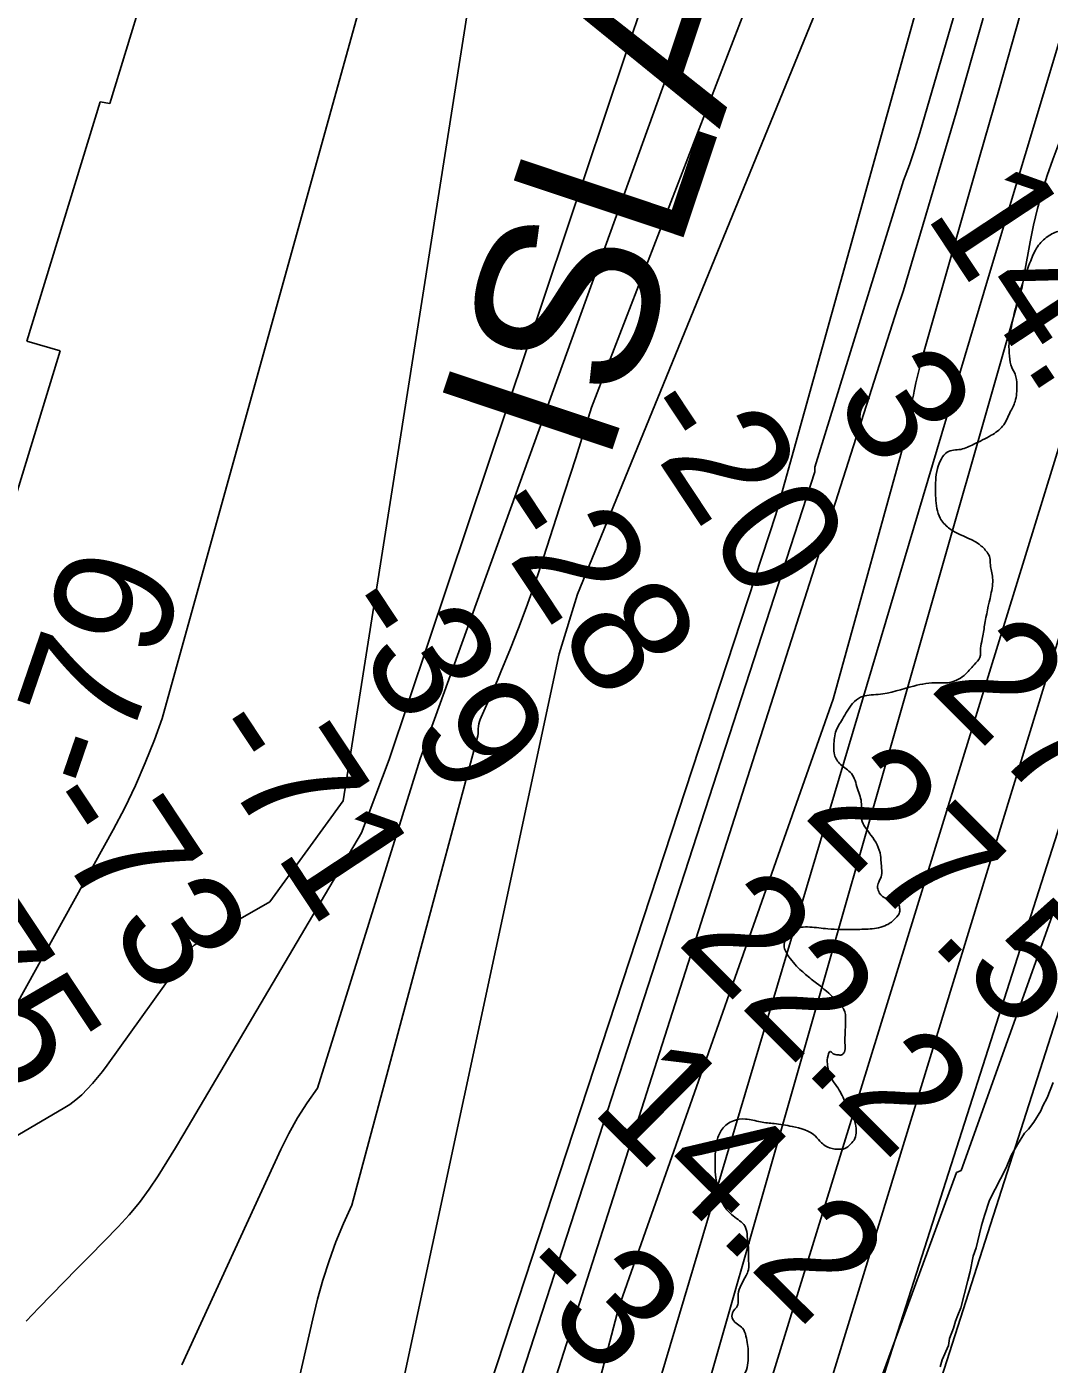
# Model space of a CAD drawing. Extents: x 3271442 to 3309282, y 752266 to 777610.
# Drawn here: x 3293198 to 3293769, y 768938 to 769686 of the extents above; entities that cross this region are included whole.
import ezdxf

# ---------------------------------------------------------------- set-up
doc = ezdxf.new("R2010")
doc.units = 0
for name, color, linetype in [('V-RIVR-EDGE', 7, 'Continuous'), ('V-RIVR-RANG', 7, 'Continuous'), ('V-RRAP-RVMT', 7, 'Continuous'), ('V-RRAP-RVMT-IDEN', 7, 'Continuous'), ('V-SITE-VEGE', 7, 'Continuous'), ('V-TOPO-DPTH', 7, 'Continuous'), ('V-TOPO-MAJR', 7, 'Continuous'), ('V-TOPO-MINR', 7, 'Continuous'), ('V-TOPO-WATR', 7, 'Continuous')]:
    doc.layers.add(name, color=color, linetype=linetype)

msp = doc.modelspace()

# ---------------------------------------------------------------- linework, layer by layer
at = {"layer": 'V-RIVR-EDGE'}
msp.add_spline([(3293265.89, 767851.21), (3293271.32, 767860.47), (3293272.91, 767864.57), (3293271.65, 767867.42), (3293271.66, 767869), (3293274.19, 767871.52), (3293279.26, 767876.87), (3293281.48, 767883.19), (3293283.4, 767892.34), (3293284.06, 767903.39), (3293284.39, 767909.39), (3293286.92, 767911.6), (3293290.73, 767916.01), (3293290.74, 767920.43), (3293291.71, 767931.49), (3293293.95, 767941.9), (3293295.26, 767960.22), (3293296.87, 767973.48), (3293297.2, 767978.22), (3293297.52, 767981.37), (3293297.54, 767988.64), (3293297.56, 767996.85), (3293296.95, 768004.75), (3293300.46, 768019.9), (3293302.67, 768020.53), (3293303.94, 768023.37), (3293305.55, 768035.05), (3293305.56, 768039.47), (3293305.88, 768042.31), (3293307.79, 768047.05), (3293309.69, 768050.83), (3293309.7, 768053.36), (3293310.34, 768058.41), (3293309.73, 768065.68), (3293310.68, 768066.31), (3293311.95, 768067.88), (3293314.81, 768076.09), (3293316.09, 768081.14), (3293316.41, 768086.19), (3293315.48, 768090.3), (3293315.49, 768094.72), (3293317.4, 768102.93), (3293323.76, 768119.02), (3293323.77, 768124.39), (3293324.11, 768131.97), (3293325.7, 768137.65), (3293327.61, 768144.59), (3293330.47, 768148.38), (3293332.05, 768150.27), (3293333.64, 768153.74), (3293334.92, 768161.95), (3293337.15, 768170.15), (3293339.07, 768178.04), (3293341.29, 768182.15), (3293344.14, 768187.19), (3293344.15, 768189.09), (3293344.16, 768193.19), (3293344.49, 768198.25), (3293346.4, 768205.19), (3293349.58, 768213.39), (3293355.61, 768226.64), (3293363.86, 768242.42), (3293369.57, 768251.25), (3293371.48, 768258.51), (3293372.78, 768273.03), (3293376.3, 768291.66), (3293378.88, 768313.44), (3293382.71, 768329.86), (3293389.73, 768356.69), (3293406.62, 768418.87), (3293422.87, 768476.63), (3293435.3, 768519.24), (3293444.21, 768549.22), (3293449, 768568.16), (3293453.16, 768591.52), (3293458.61, 768624.99), (3293462.15, 768648.35), (3293468.53, 768675.5), (3293475.54, 768698.86), (3293483.16, 768717.79), (3293492.05, 768733.87), (3293498.4, 768749.65), (3293508.54, 768761.63), (3293518.36, 768772.34), (3293531.97, 768786.52), (3293543.06, 768798.18), (3293553.82, 768807.95), (3293558.26, 768815.83), (3293560.17, 768820.88), (3293560.18, 768826.56), (3293559.28, 768845.52), (3293555.24, 768870.16), (3293553.36, 768876.17), (3293551.81, 768887.23), (3293550.57, 768899.55), (3293550.9, 768902.39), (3293553.43, 768904.28), (3293558.17, 768905.85), (3293569.54, 768905.82), (3293574.91, 768907.7), (3293581.87, 768911.16), (3293585.99, 768915.89), (3293587.89, 768919.35), (3293594.54, 768926.6), (3293600.25, 768934.8), (3293601.21, 768940.17), (3293600.92, 768949.01), (3293599.98, 768953.75), (3293598.1, 768958.18), (3293595.26, 768960.4), (3293592.74, 768962.93), (3293592.43, 768966.72), (3293595.28, 768970.82), (3293595.61, 768973.35), (3293595.62, 768977.14), (3293600.06, 768987.55), (3293601.33, 768990.7), (3293601.35, 768997.65), (3293601.36, 769003.02), (3293600.75, 769009.66), (3293599.81, 769014.4), (3293593.83, 769020.1), (3293587.21, 769027.38), (3293585.01, 769033.07), (3293583.14, 769042.23), (3293582.86, 769055.5), (3293583.83, 769063.08), (3293586.68, 769069.39), (3293593.01, 769074.11), (3293599.65, 769075.04), (3293608.17, 769073.44), (3293615.75, 769072.47), (3293625.85, 769070.87), (3293638.79, 769065.47), (3293642.25, 769061.67), (3293648.25, 769058.49), (3293651.09, 769058.17), (3293655.2, 769058.48), (3293658.36, 769061), (3293660.9, 769064.15), (3293661.54, 769068.25), (3293660.6, 769074.26), (3293656.52, 769082.16), (3293652.75, 769090.07), (3293647.4, 769098.61), (3293646.14, 769102.09), (3293645.52, 769105.88), (3293645.85, 769110.62), (3293647.12, 769112.82), (3293648.69, 769111.56), (3293651.22, 769110.92), (3293653.43, 769110.91), (3293655.01, 769112.49), (3293655.34, 769116.28), (3293655.35, 769121.96), (3293655.69, 769130.49), (3293654.76, 769136.18), (3293652.24, 769139.03), (3293647.51, 769144.09), (3293636.48, 769153.28), (3293630.18, 769158.66), (3293623.25, 769166.89), (3293621.36, 769171.32), (3293622.96, 769177.32), (3293626.44, 769180.78), (3293635.6, 769182.34), (3293645.71, 769181.37), (3293660.24, 769181.01), (3293669.4, 769181.31), (3293678.56, 769183.49), (3293683.62, 769187.27), (3293685.84, 769190.74), (3293685.85, 769192.95), (3293684.59, 769196.11), (3293678.91, 769198.02), (3293674.5, 769201.51), (3293673.56, 769204.35), (3293674.2, 769207.51), (3293675.79, 769211.3), (3293675.8, 769215.09), (3293675.49, 769218.56), (3293675.18, 769222.35), (3293669.84, 769233.74), (3293665.44, 769240.06), (3293664.19, 769245.44), (3293664.52, 769251.12), (3293662.33, 769259.65), (3293658.87, 769268.19), (3293652.88, 769273.26), (3293649.42, 769278.64), (3293649.12, 769282.74), (3293650.09, 769291.27), (3293653.89, 769298.52), (3293659.6, 769307.35), (3293664.03, 769310.82), (3293673.83, 769312.37), (3293693.74, 769317.06), (3293707.32, 769318.92), (3293712.69, 769318.91), (3293721.86, 769322.99), (3293727.56, 769328.98), (3293730.73, 769333.08), (3293731.06, 769338.13), (3293732.02, 769343.18), (3293733.3, 769351.07), (3293736.82, 769368.12), (3293737.79, 769377.59), (3293736.54, 769384.86), (3293736.24, 769388.65), (3293734.67, 769391.82), (3293730.26, 769396.25), (3293713.22, 769405.45), (3293708.5, 769410.83), (3293706, 769422.21), (3293706.02, 769432), (3293706.99, 769438.63), (3293709.21, 769443.99), (3293712.38, 769447.78), (3293719.96, 769449.34), (3293727.23, 769452.16), (3293737.04, 769457.19), (3293743.37, 769462.23), (3293747.49, 769469.8), (3293750.35, 769476.11), (3293751.32, 769485.27), (3293750.39, 769491.27), (3293748.5, 769495.06), (3293747.26, 769501.38), (3293746.96, 769508.65), (3293748.56, 769519.38), (3293754.62, 769542.43), (3293759.07, 769554.73), (3293762.88, 769562.62), (3293768.58, 769568.29), (3293775.22, 769571.43), (3293781.23, 769572.68), (3293791.34, 769574.87), (3293800.51, 769578.32), (3293802.4, 769576.73), (3293805.55, 769575.15), (3293809.03, 769574.82), (3293813.45, 769574.18), (3293816.29, 769575.44), (3293818.2, 769580.8), (3293820.75, 769589.64), (3293820.77, 769597.22), (3293821.41, 769601.32), (3293823.64, 769607), (3293828.4, 769617.1)], degree=3, dxfattribs=at)
at = {"layer": 'V-RRAP-RVMT'}
for p, q in [((3293244.53, 769642.6), (3293282.41, 769766.36)), ((3293198.31, 769509.75), (3293239.28, 769643.62)), ((3293239.28, 769643.62), (3293244.53, 769642.6)), ((3293216.87, 769504.43), (3293198.31, 769509.75)), ((3293178.71, 769379.79), (3293216.87, 769504.43)), ((3293773.85, 769196.4), (3293720.31, 769046.3)), ((3293717.67, 769045.24), (3293669.22, 768913.28)), ((3293720.31, 769046.3), (3293717.67, 769045.24))]:
    msp.add_line(p, q, dxfattribs=at)
at = {"layer": 'V-SITE-VEGE'}
msp.add_lwpolyline([(3293771.64, 769095.42), (3293768.2, 769086.9), (3293765.91, 769082.37), (3293764.76, 769079.53), (3293760.76, 769073.29), (3293757.9, 769069.33), (3293755.62, 769067.07), (3293751.62, 769060.83), (3293748.18, 769054.59), (3293745.31, 769047.79), (3293736.14, 769029.64), (3293733.27, 769021.12), (3293731.54, 769015.45), (3293730.39, 769010.91), (3293728.65, 769002.96), (3293726.92, 768998.42), (3293725.18, 768989.9), (3293724.03, 768984.79), (3293719.98, 768969.46), (3293718.27, 768965.49), (3293717.11, 768962.09), (3293715.96, 768958.11), (3293713.67, 768952.44), (3293713.08, 768948.46), (3293709.64, 768940.52), (3293708.49, 768936.55)], dxfattribs=at)
at = {"layer": 'V-TOPO-DPTH'}
for p, q in [((3293721.39, 770010.99), (3293513.71, 769472.74)), ((3293721.39, 770010.99), (3293513.71, 769472.74)), ((3293513.71, 769472.74), (3293504.92, 769444.62)), ((3293513.71, 769472.74), (3293504.92, 769444.62)), ((3293504.92, 769444.62), (3293495.92, 769416.56)), ((3293504.92, 769444.62), (3293495.92, 769416.56)), ((3293495.92, 769416.56), (3293485.15, 769383.63)), ((3293495.92, 769416.56), (3293485.15, 769383.63)), ((3293485.15, 769383.63), (3293481.25, 769372.13)), ((3293485.15, 769383.63), (3293481.25, 769372.13)), ((3293481.25, 769372.13), (3293477.19, 769360.7)), ((3293481.25, 769372.13), (3293477.19, 769360.7)), ((3293477.19, 769360.7), (3293472.89, 769349.35)), ((3293477.19, 769360.7), (3293472.89, 769349.35)), ((3293472.89, 769349.35), (3293468.43, 769338.06)), ((3293472.89, 769349.35), (3293468.43, 769338.06)), ((3293468.43, 769338.06), (3293463.07, 769324.91)), ((3293468.43, 769338.06), (3293463.07, 769324.91)), ((3293463.07, 769324.91), (3293461.14, 769320.25)), ((3293463.07, 769324.91), (3293461.14, 769320.25)), ((3293459.16, 769315.6), (3293457.14, 769310.99)), ((3293459.16, 769315.6), (3293457.14, 769310.99)), ((3293461.14, 769320.25), (3293459.16, 769315.6)), ((3293461.14, 769320.25), (3293459.16, 769315.6)), ((3293455.07, 769306.39), (3293451.99, 769299.64)), ((3293455.07, 769306.39), (3293451.99, 769299.64)), ((3293457.14, 769310.99), (3293455.07, 769306.39)), ((3293457.14, 769310.99), (3293455.07, 769306.39)), ((3293451.99, 769299.64), (3293451.49, 769298.41)), ((3293451.99, 769299.64), (3293451.49, 769298.41)), ((3293450.34, 769291.89), (3293450.3, 769290.56)), ((3293450.34, 769291.89), (3293450.3, 769290.56)), ((3293450.43, 769293.22), (3293450.34, 769291.89)), ((3293450.43, 769293.22), (3293450.34, 769291.89)), ((3293450.56, 769294.55), (3293450.43, 769293.22)), ((3293450.56, 769294.55), (3293450.43, 769293.22)), ((3293450.78, 769295.86), (3293450.56, 769294.55)), ((3293450.78, 769295.86), (3293450.56, 769294.55)), ((3293451.08, 769297.15), (3293450.78, 769295.86)), ((3293451.08, 769297.15), (3293450.78, 769295.86)), ((3293451.49, 769298.41), (3293451.08, 769297.15)), ((3293451.49, 769298.41), (3293451.08, 769297.15)), ((3293450.29, 769289.22), (3293379.73, 769026.89)), ((3293450.29, 769289.22), (3293379.73, 769026.89)), ((3293450.3, 769290.56), (3293450.29, 769289.22)), ((3293450.3, 769290.56), (3293450.29, 769289.22)), ((3293379.73, 769026.89), (3293375.08, 769016.72)), ((3293379.73, 769026.89), (3293375.08, 769016.72)), ((3293375.08, 769016.72), (3293370.84, 769006.34)), ((3293375.08, 769016.72), (3293370.84, 769006.34)), ((3293370.84, 769006.34), (3293367.13, 768995.75)), ((3293370.84, 769006.34), (3293367.13, 768995.75)), ((3293367.13, 768995.75), (3293363.7, 768985.07)), ((3293367.13, 768995.75), (3293363.7, 768985.07)), ((3293363.7, 768985.07), (3293360.7, 768974.27)), ((3293363.7, 768985.07), (3293360.7, 768974.27)), ((3293360.7, 768974.27), (3293357.98, 768963.38)), ((3293360.7, 768974.27), (3293357.98, 768963.38)), ((3293357.98, 768963.38), (3293345.63, 768909.46)), ((3293357.98, 768963.38), (3293345.63, 768909.46))]:
    msp.add_line(p, q, dxfattribs=at)
for points in [[(3293980.08, 770559.23), (3293930.86, 769956.62), (3293535.83, 768675.79), (3293529.63, 768657.3), (3293523.99, 768638.6), (3293513.16, 768599.49), (3293510.44, 768589.85), (3293507.67, 768580.22), (3293504.81, 768570.62), (3293501.9, 768561.03), (3293498.72, 768551.55), (3293495.22, 768542.2), (3293491.27, 768533.03), (3293487.01, 768523.98), (3293471.92, 768493.91), (3293469.86, 768489.76)], [(3293400.29, 768490.51), (3293402.87, 768494.89), (3293405.52, 768499.23), (3293405.64, 768499.41), (3293408.33, 768503.86), (3293410.91, 768508.36), (3293413.34, 768512.95), (3293415.66, 768517.6), (3293446.97, 768583.11), (3293455.64, 768602.57), (3293463.61, 768622.28), (3293470.53, 768642.4), (3293476.74, 768662.77), (3293479.5, 768672.79), (3293483.72, 768688.38), (3293487.83, 768703.99), (3293491.77, 768719.65), (3293495.61, 768735.33), (3293499.53, 768750.99), (3293503.67, 768766.59), (3293508.13, 768782.1), (3293735.55, 769545.85), (3293868.17, 769987.39)], [(3293400.29, 768490.51), (3293402.87, 768494.89), (3293405.52, 768499.23), (3293405.64, 768499.41), (3293408.33, 768503.86), (3293410.91, 768508.36), (3293413.34, 768512.95), (3293415.66, 768517.6), (3293446.97, 768583.11), (3293455.64, 768602.57), (3293463.61, 768622.28), (3293470.53, 768642.4), (3293476.74, 768662.77), (3293479.5, 768672.79), (3293483.72, 768688.38), (3293487.83, 768703.99), (3293491.77, 768719.65), (3293495.61, 768735.33), (3293499.53, 768750.99), (3293503.67, 768766.59), (3293508.13, 768782.1), (3293735.55, 769545.85), (3293868.17, 769987.39)], [(3293767.22, 769953.93), (3293616.64, 769412.95), (3293414.24, 768795.68)], [(3293767.22, 769953.93), (3293616.64, 769412.95), (3293414.24, 768795.68)], [(3293389.42, 768839.79), (3293495.56, 769335.05), (3293505.81, 769368.42), (3293726.99, 769908.98)], [(3293389.42, 768839.79), (3293495.56, 769335.05), (3293505.81, 769368.42), (3293726.99, 769908.98)], [(3293488.24, 768913.27), (3293684.59, 769528.32), (3293685.81, 769531.53), (3293686.92, 769534.78), (3293687.95, 769538.05), (3293717.36, 769637.33), (3293732.5, 769690.4)], [(3293732.5, 769690.4), (3293717.36, 769637.33), (3293687.95, 769538.05), (3293686.92, 769534.78), (3293685.81, 769531.53), (3293684.59, 769528.32), (3293488.24, 768913.27)]]:
    msp.add_lwpolyline(points, dxfattribs=at)
at = {"layer": 'V-TOPO-MAJR'}
for p, q in [((3293417.93, 769276.33), (3293669.85, 769973.83)), ((3293360.69, 769092.27), (3293417.93, 769276.33)), ((3293354.92, 769084.09), (3293360.69, 769092.27)), ((3293349.51, 769075.68), (3293354.92, 769084.09)), ((3293344.64, 769066.96), (3293349.51, 769075.68)), ((3293340.12, 769058.02), (3293344.64, 769066.96)), ((3293284.75, 768937.75), (3293340.12, 769058.02))]:
    msp.add_line(p, q, dxfattribs=at)
msp.add_lwpolyline([(3293583.53, 768538.05), (3293802.54, 769222.03)], dxfattribs=at)
at = {"layer": 'V-TOPO-MINR'}
for p, q in [((3293400.66, 769275.99), (3293648.73, 770015.99)), ((3293513.71, 769472.74), (3293721.39, 770010.99)), ((3293375.01, 769252.89), (3293463.54, 769815.81)), ((3293504.92, 769444.62), (3293513.71, 769472.74)), ((3293495.92, 769416.56), (3293504.92, 769444.62)), ((3293485.15, 769383.63), (3293495.92, 769416.56)), ((3293481.25, 769372.13), (3293485.15, 769383.63)), ((3293477.19, 769360.7), (3293481.25, 769372.13)), ((3293472.89, 769349.35), (3293477.19, 769360.7)), ((3293468.43, 769338.06), (3293472.89, 769349.35)), ((3293463.07, 769324.91), (3293468.43, 769338.06)), ((3293461.14, 769320.25), (3293463.07, 769324.91)), ((3293457.14, 769310.99), (3293459.16, 769315.6)), ((3293459.16, 769315.6), (3293461.14, 769320.25)), ((3293451.99, 769299.64), (3293455.07, 769306.39)), ((3293455.07, 769306.39), (3293457.14, 769310.99)), ((3293451.49, 769298.41), (3293451.99, 769299.64)), ((3293450.3, 769290.56), (3293450.34, 769291.89)), ((3293450.34, 769291.89), (3293450.43, 769293.22)), ((3293450.43, 769293.22), (3293450.56, 769294.55)), ((3293450.56, 769294.55), (3293450.78, 769295.86)), ((3293450.78, 769295.86), (3293451.08, 769297.15)), ((3293451.08, 769297.15), (3293451.49, 769298.41)), ((3293379.73, 769026.89), (3293450.29, 769289.22)), ((3293450.29, 769289.22), (3293450.3, 769290.56)), ((3293385.28, 769234.92), (3293400.66, 769275.99)), ((3293333.98, 769196.41), (3293375.01, 769252.89)), ((3293285.95, 769066.81), (3293385.28, 769234.92)), ((3293291.73, 769172.27), (3293333.98, 769196.41)), ((3293333.98, 769196.41), (3293333.98, 769196.41)), ((3293333.98, 769196.41), (3293333.98, 769196.41)), ((3293290.38, 769170.83), (3293291.73, 769172.27)), ((3293243.04, 769105.14), (3293287.93, 769167.76)), ((3293287.93, 769167.76), (3293290.38, 769170.83)), ((3293287.93, 769167.76), (3293287.93, 769167.76)), ((3293240.43, 769101.65), (3293243.04, 769105.14)), ((3293234.92, 769094.92), (3293237.74, 769098.23)), ((3293237.74, 769098.23), (3293240.43, 769101.65)), ((3293228.93, 769088.64), (3293232.02, 769091.68)), ((3293232.02, 769091.68), (3293234.92, 769094.92)), ((3293218.55, 769080.9), (3293222.19, 769083.25)), ((3293222.19, 769083.25), (3293225.68, 769085.8)), ((3293225.68, 769085.8), (3293228.93, 769088.64)), ((3293161.89, 769047.79), (3293218.55, 769080.9)), ((3293281.28, 769058.94), (3293285.95, 769066.81)), ((3293276.52, 769051.13), (3293281.28, 769058.94)), ((3293271.7, 769043.34), (3293276.52, 769051.13)), ((3293266.62, 769035.77), (3293271.7, 769043.34)), ((3293261.22, 769028.44), (3293266.62, 769035.77)), ((3293255.36, 769021.47), (3293261.22, 769028.44)), ((3293375.08, 769016.72), (3293379.73, 769026.89)), ((3293233.36, 768998.56), (3293249.2, 769014.74)), ((3293249.2, 769014.74), (3293255.36, 769021.47)), ((3293370.84, 769006.34), (3293375.08, 769016.72)), ((3293367.13, 768995.75), (3293370.84, 769006.34)), ((3293226.24, 768991.28), (3293233.36, 768998.56)), ((3293363.7, 768985.07), (3293367.13, 768995.75)), ((3293219.12, 768984.01), (3293226.24, 768991.28)), ((3293360.7, 768974.27), (3293363.7, 768985.07)), ((3293212.01, 768976.73), (3293219.12, 768984.01)), ((3293204.89, 768969.46), (3293212.01, 768976.73)), ((3293357.98, 768963.38), (3293360.7, 768974.27)), ((3293197.93, 768962.05), (3293204.89, 768969.46)), ((3293345.63, 768909.46), (3293357.98, 768963.38))]:
    msp.add_line(p, q, dxfattribs=at)
for points in [[(3293469.86, 768489.76), (3293471.92, 768493.91), (3293487.01, 768523.98), (3293491.27, 768533.03), (3293495.22, 768542.2), (3293498.72, 768551.55), (3293501.9, 768561.03), (3293504.81, 768570.62), (3293507.67, 768580.22), (3293510.44, 768589.85), (3293513.16, 768599.49), (3293523.99, 768638.6), (3293529.63, 768657.3), (3293535.83, 768675.79), (3293930.86, 769956.62), (3293980.08, 770559.23)], [(3293505.54, 768490.53), (3293506.95, 768493.35), (3293509.03, 768497.72), (3293510.97, 768502.16), (3293512.71, 768506.67), (3293514.31, 768511.24), (3293515.8, 768515.86), (3293517.26, 768520.48), (3293518.69, 768525.12), (3293520.09, 768529.76), (3293541.92, 768602.98), (3293546.47, 768616.69), (3293551.56, 768630.17), (3293557.46, 768643.32), (3293563.9, 768656.25), (3293845.31, 769574.01), (3293846.94, 769578.47), (3293848.96, 769582.77), (3293851.24, 769586.95), (3293969.84, 769870.35), (3293970.09, 770256.15), (3293972.57, 770289.85), (3293975.44, 770323.52), (3293997.46, 770557.88)], [(3293536.16, 768491.9), (3293559.8, 768565.53), (3293784.43, 769267.79), (3293786.28, 769269.97), (3293788.1, 769272.18), (3293789.84, 769274.45), (3293791.54, 769276.75), (3293793.15, 769279.11), (3293794.68, 769281.52), (3293796.09, 769284.01), (3293797.43, 769286.54), (3293995.33, 769576.16), (3294034.83, 769640.45), (3294051.87, 769713.2), (3294048.26, 769730.58), (3294001.42, 770257.16), (3294002.13, 770304.36), (3294002.18, 770318.5), (3294002.79, 770358.64), (3294003.99, 770398.74), (3294006.07, 770438.82)], [(3293192.45, 769139.1), (3293246.51, 769236.73), (3293252.93, 769249), (3293258.97, 769261.43), (3293264.42, 769274.14), (3293269.48, 769287.02), (3293273.84, 769298.9), (3293461.12, 769973.82)], [(3293414.24, 768795.68), (3293616.64, 769412.95), (3293767.22, 769953.93)], [(3293501.86, 768656.37), (3293754.23, 769540.15), (3293755.55, 769548), (3293758.75, 769565.24), (3293760.69, 769574.63), (3293762.87, 769583.96), (3293765.41, 769593.2), (3293768.19, 769602.38), (3293771.37, 769611.42), (3293774.84, 769620.33), (3293778.75, 769629.07), (3293782.95, 769637.69), (3293890.06, 769943.06)], [(3293389.42, 768839.79), (3293495.56, 769335.05), (3293505.81, 769368.42), (3293726.99, 769908.98)], [(3293438.43, 768820.11), (3293638.48, 769436.68), (3293638.56, 769439.29), (3293688.09, 769599.67), (3293691.35, 769608.45), (3293694.32, 769617.34), (3293697.1, 769626.3), (3293718.3, 769699.03)], [(3293488.24, 768913.27), (3293684.59, 769528.32), (3293685.81, 769531.53), (3293686.92, 769534.78), (3293687.95, 769538.05), (3293717.36, 769637.33), (3293732.5, 769690.4)], [(3293493.24, 768833.25), (3293528.95, 768969.95), (3293648.77, 769309.75), (3293691.43, 769463.98), (3293691.76, 769466.22), (3293692.06, 769468.47), (3293692.32, 769470.72), (3293692.56, 769472.97), (3293692.81, 769475.22), (3293693.12, 769477.46), (3293693.51, 769479.68), (3293693.96, 769481.9), (3293694.96, 769486.48), (3293695.99, 769490.97), (3293697.08, 769495.44), (3293698.25, 769499.9), (3293699.48, 769504.34), (3293730.12, 769611.3), (3293741.57, 769651.45), (3293752.98, 769691.62)]]:
    msp.add_lwpolyline(points, dxfattribs=at)
at = {"layer": 'V-TOPO-WATR'}
msp.add_lwpolyline([(3293400.29, 768490.51), (3293402.87, 768494.89), (3293405.52, 768499.23), (3293405.64, 768499.41), (3293408.33, 768503.86), (3293410.91, 768508.36), (3293413.34, 768512.95), (3293415.66, 768517.6), (3293446.97, 768583.11), (3293455.64, 768602.57), (3293463.61, 768622.28), (3293470.53, 768642.4), (3293476.74, 768662.77), (3293479.5, 768672.79), (3293483.72, 768688.38), (3293487.83, 768703.99), (3293491.77, 768719.65), (3293495.61, 768735.33), (3293499.53, 768750.99), (3293503.67, 768766.59), (3293508.13, 768782.1), (3293735.55, 769545.85), (3293868.17, 769987.39)], dxfattribs=at)

# ---------------------------------------------------------------- texts
at = {"layer": 'V-RIVR-RANG'}
for s, rotation, p in [('14.7', 303.48383, (3293699.51, 769580.69)), ('3', 303.48383, (3293647.99, 769477.31)), ('-20', 303.48383, (3293533.46, 769469.2)), ('-28', 303.48383, (3293450.07, 769414.01)), ('-79', 71.07386, (3293245.14, 769254.73)), ('-39', 303.48383, (3293366.68, 769358.81)), ('27.8', 315.01833, (3293701.5, 769315.65)), ('-71', 303.48383, (3293292.46, 769289.76)), ('27.5', 315.01833, (3293630.99, 769244.74)), ('-73', 303.48383, (3293199.47, 769249.09)), ('22.2', 315.01833, (3293560.47, 769173.84)), ('-75', 303.48383, (3293116.81, 769192.79)), ('14.2', 315.25561, (3293512.38, 769080.02)), ('-3', 315.25561, (3293466.22, 768984.97))]:
    msp.add_text(s, height=67, rotation=rotation, dxfattribs=at).set_placement(p)
at = {"layer": 'V-RRAP-RVMT-IDEN'}
msp.add_text('ISLAND', height=100, rotation=71.49885, dxfattribs=at).set_placement((3293521.55, 769437.7))

doc.saveas('drawing.dxf')
